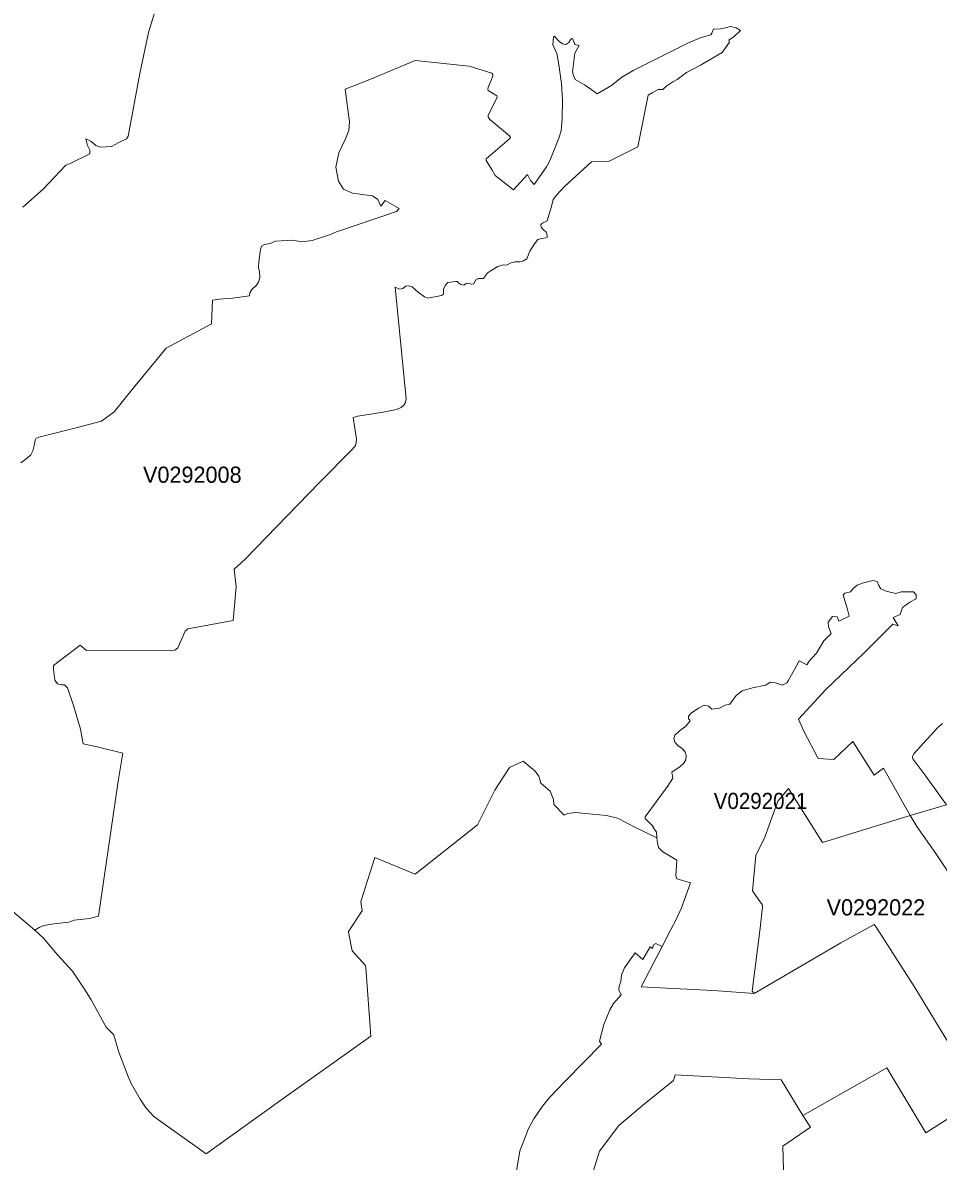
# Model space of a CAD drawing. Extents: x 369010 to 735936, y 6377141 to 6616555.
# Drawn here: x 550629 to 556291, y 6520491 to 6527534 of the extents above; entities that cross this region are included whole.
import ezdxf
from ezdxf.enums import TextEntityAlignment as Align

# ---------------------------------------------------------------- set-up
doc = ezdxf.new("R2010")
doc.units = 0
doc.header["$LTSCALE"] = 40
doc.layers.add('3', color=7, linetype='Continuous', lineweight=13)
doc.layers.add('4', color=7, linetype='Continuous')

msp = doc.modelspace()

# ---------------------------------------------------------------- linework, layer by layer
at = {"layer": '3'}
for points in [[(551482.34, 6527722.65), (551406.37, 6527474.39), (551352.08, 6527219.85), (551279.76, 6526831.91), (551269.66, 6526815.02), (551223.82, 6526793.01), (551178.14, 6526769.18), (551110.28, 6526764.05), (551081.48, 6526774.31), (551049.21, 6526801.45), (551018.76, 6526816.68), (551028.85, 6526774.31), (551044.08, 6526745.35), (551044.08, 6526723.34), (550917.14, 6526661.11), (550894.96, 6526652.66), (550755.94, 6526505.04), (550628.83, 6526392.99)], [(550628.83, 6526392.99), (550755.94, 6526505.04), (550894.96, 6526652.66), (550917.14, 6526661.11), (551044.08, 6526723.34), (551044.08, 6526745.35), (551028.85, 6526774.31), (551018.76, 6526816.68), (551049.21, 6526801.45), (551081.48, 6526774.31), (551110.28, 6526764.05), (551178.14, 6526769.18), (551223.82, 6526793.01), (551269.66, 6526815.02), (551279.76, 6526831.91), (551352.08, 6527219.85), (551406.37, 6527474.39), (551482.34, 6527722.65)], [(552124.49, 6526162.94), (552158.42, 6526167.9), (552192.18, 6526183.3), (552299.1, 6526190.08), (552355.04, 6526179.82), (552419.42, 6526186.61), (552531.3, 6526224.01), (552569.53, 6526240.23), (552940.92, 6526365.85), (552957.47, 6526385.87), (552869.42, 6526435.03), (552843.94, 6526399.44), (552825.57, 6526440.16), (552791.64, 6526463.82), (552730.57, 6526472.27), (552667.84, 6526479.05), (552611.9, 6526504.54), (552581.45, 6526553.86), (552566.22, 6526640.42), (552584.76, 6526730.29), (552625.47, 6526815.19), (552645.83, 6526867.82), (552649.3, 6526920.45), (552622.16, 6527123.19), (552776.41, 6527182.61), (553055.45, 6527301.11), (553389.44, 6527265.36), (553530.28, 6527221.34), (553537.07, 6527214.55), (553537.07, 6527202.63), (553506.45, 6527132.96), (553504.79, 6527121.21), (553508.27, 6527114.42), (553560.73, 6527082.15), (553562.39, 6527073.71), (553506.45, 6526959.84), (553507.77, 6526949.25), (553517.87, 6526935.68), (553638.36, 6526833.73), (553645.14, 6526823.63), (553638.36, 6526815.02), (553495.86, 6526691.23), (553494.2, 6526682.79), (553531.44, 6526621.55), (553550.14, 6526589.44), (553663.68, 6526501.06), (553750.24, 6526596.23), (553768.94, 6526558.82), (553790.95, 6526533.34), (553867.25, 6526642.07), (553884.13, 6526672.53), (553899.52, 6526706.45), (553943.55, 6526820.15), (553958.77, 6526866), (553965.56, 6526938.99), (553967.21, 6527054.34), (553961.42, 6527158.28), (553942.72, 6527287.37), (553932.62, 6527343.31), (553907.13, 6527397.6), (553910.61, 6527445.1), (553917.4, 6527451.88), (553942.72, 6527423.09), (553968.21, 6527402.73), (553986.91, 6527399.25), (554005.61, 6527412.82), (554015.7, 6527428.22), (554025.8, 6527436.66), (554030.93, 6527435), (554039.37, 6527411.17), (554044.5, 6527399.25), (554069.99, 6527392.47), (554044.5, 6527346.62), (554029.28, 6527231.27), (554036.06, 6527207.6), (554046.16, 6527182.11), (554102.26, 6527149.84), (554147.94, 6527119.22), (554181.87, 6527093.73), (554270.08, 6527146.36), (554334.47, 6527197.34), (554409.11, 6527241.53), (554745.91, 6527409.51), (554818.73, 6527441.79), (554884.93, 6527458.83), (554891.72, 6527468.93), (554900.16, 6527494.42), (554944.18, 6527496.07), (554974.8, 6527502.86), (555006.91, 6527511.3), (555040.84, 6527502.86), (555067.98, 6527485.98), (555029.09, 6527448.57), (554995.16, 6527426.56), (555000.12, 6527412.99), (554954.44, 6527350.1), (554820.39, 6527272.15), (554733.99, 6527226.3), (554676.4, 6527182.11), (554649.25, 6527168.54)], [(552667.51, 6524895.84), (552686.21, 6524919.67), (552691.34, 6524938.21), (552693, 6524960.39), (552672.64, 6525092.79), (552701.11, 6525100.57), (552858.83, 6525124.24), (552940.26, 6525141.28), (552969.06, 6525153.2), (552985.94, 6525168.43), (552996.2, 6525185.47), (552999.51, 6525207.48), (552932.98, 6525898.63), (552958.47, 6525886.71), (552978.82, 6525890.19), (552999.18, 6525903.76), (553016.06, 6525907.07), (553038.07, 6525900.28), (553075.48, 6525868.01), (553112.72, 6525839.21), (553134.73, 6525830.77), (553219.63, 6525846), (553231.38, 6525854.44), (553231.38, 6525888.37), (553243.3, 6525910.54), (553258.52, 6525927.43), (553289.14, 6525930.9), (553307.68, 6525934.21), (553316.29, 6525934.21), (553326.38, 6525924.12), (553338.3, 6525913.86), (553357, 6525910.54), (553372.23, 6525920.64), (553383.98, 6525922.3), (553402.68, 6525917.33), (553419.73, 6525918.99), (553429.82, 6525941), (553446.87, 6525951.26), (553459.61, 6525952.25), (553478.31, 6525952.25), (553491.88, 6525967.48), (553501.98, 6525984.36), (553519.03, 6525997.93), (553568.18, 6526025.24), (553600.29, 6526036.99), (553620.65, 6526033.68), (553647.79, 6526048.91), (553671.62, 6526055.69), (553703.73, 6526054.04), (553725.74, 6526060.82), (553746.1, 6526074.39), (553764.8, 6526120.24), (553793.6, 6526166.08), (553813.96, 6526193.23), (553839.44, 6526200.01), (553861.46, 6526203.32), (553871.72, 6526208.45), (553871.72, 6526220.37), (553866.59, 6526239.07), (553847.88, 6526255.95), (553835.97, 6526269.52), (553832.66, 6526277.96), (553832.66, 6526286.57), (553842.75, 6526293.36), (553873.21, 6526309.58), (553902, 6526406.39), (553908.79, 6526440.32), (553932.62, 6526469.12), (553978.3, 6526518.44), (554147.45, 6526673.85), (554252.71, 6526675.5), (554434.1, 6526765.54), (554496.83, 6527086.29), (554522.31, 6527101.51), (554559.55, 6527121.87), (554588.18, 6527121.04), (554611.85, 6527144.71), (554649.25, 6527168.54), (554676.4, 6527182.11), (554733.99, 6527226.3), (554820.39, 6527272.15), (554954.44, 6527350.1), (555000.12, 6527412.99), (554995.16, 6527426.56), (555029.09, 6527448.57), (555067.98, 6527485.98), (555040.84, 6527502.86), (555006.91, 6527511.3), (554974.8, 6527502.86), (554944.18, 6527496.07), (554900.16, 6527494.42), (554891.72, 6527468.93), (554884.93, 6527458.83), (554818.73, 6527441.79), (554745.91, 6527409.51), (554409.11, 6527241.53), (554334.47, 6527197.34), (554270.08, 6527146.36), (554181.87, 6527093.73), (554147.94, 6527119.22)], [(554147.94, 6527119.22), (554102.26, 6527149.84), (554046.16, 6527182.11), (554036.06, 6527207.6), (554029.28, 6527231.27), (554044.5, 6527346.62), (554069.99, 6527392.47), (554044.5, 6527399.25), (554039.37, 6527411.17), (554030.93, 6527435), (554025.8, 6527436.66), (554015.7, 6527428.22), (554005.61, 6527412.82), (553986.91, 6527399.25), (553968.21, 6527402.73), (553942.72, 6527423.09), (553917.4, 6527451.88), (553910.61, 6527445.1), (553907.13, 6527397.6), (553932.62, 6527343.31), (553942.72, 6527287.37), (553961.42, 6527158.28), (553967.21, 6527054.34), (553965.56, 6526938.99), (553958.77, 6526866), (553943.55, 6526820.15), (553899.52, 6526706.45), (553884.13, 6526672.53), (553867.25, 6526642.07), (553790.95, 6526533.34), (553768.94, 6526558.82), (553750.24, 6526596.23), (553663.68, 6526501.06), (553550.14, 6526589.44), (553531.44, 6526621.55), (553494.2, 6526682.79), (553495.86, 6526691.23), (553638.36, 6526815.02), (553645.14, 6526823.63), (553638.36, 6526833.73), (553517.87, 6526935.68), (553507.77, 6526949.25), (553506.45, 6526959.84), (553562.39, 6527073.71), (553560.73, 6527082.15), (553508.27, 6527114.42), (553504.79, 6527121.21), (553506.45, 6527132.96), (553537.07, 6527202.63), (553537.07, 6527214.55), (553530.28, 6527221.34), (553389.44, 6527265.36), (553055.45, 6527301.11), (552776.41, 6527182.61), (552622.16, 6527123.19), (552649.3, 6526920.45), (552645.83, 6526867.82), (552625.47, 6526815.19), (552584.76, 6526730.29), (552566.22, 6526640.42), (552581.45, 6526553.86), (552611.9, 6526504.54), (552667.84, 6526479.05), (552730.57, 6526472.27), (552791.64, 6526463.82), (552825.57, 6526440.16), (552843.94, 6526399.44), (552869.42, 6526435.03), (552957.47, 6526385.87)], [(554649.25, 6527168.54), (554611.85, 6527144.71), (554588.18, 6527121.04), (554559.55, 6527121.87), (554522.31, 6527101.51), (554496.83, 6527086.29), (554434.1, 6526765.54), (554252.71, 6526675.5), (554147.45, 6526673.85), (553978.3, 6526518.44), (553932.62, 6526469.12), (553908.79, 6526440.32), (553902, 6526406.39), (553873.21, 6526309.58), (553842.75, 6526293.36), (553832.66, 6526286.57), (553832.66, 6526277.96), (553835.97, 6526269.52), (553847.88, 6526255.95), (553866.59, 6526239.07), (553871.72, 6526220.37), (553871.72, 6526208.45), (553861.46, 6526203.32), (553839.44, 6526200.01), (553813.96, 6526193.23), (553793.6, 6526166.08), (553764.8, 6526120.24), (553746.1, 6526074.39), (553725.74, 6526060.82), (553703.73, 6526054.04), (553671.62, 6526055.69), (553647.79, 6526048.91), (553620.65, 6526033.68), (553600.29, 6526036.99), (553568.18, 6526025.24), (553519.03, 6525997.93), (553501.98, 6525984.36), (553491.88, 6525967.48), (553478.31, 6525952.25), (553459.61, 6525952.25), (553446.87, 6525951.26), (553429.82, 6525941), (553419.73, 6525918.99), (553402.68, 6525917.33), (553383.98, 6525922.3), (553372.23, 6525920.64), (553357, 6525910.54), (553338.3, 6525913.86), (553326.38, 6525924.12), (553316.29, 6525934.21), (553307.68, 6525934.21), (553289.14, 6525930.9), (553258.52, 6525927.43), (553243.3, 6525910.54), (553231.38, 6525888.37), (553231.38, 6525854.44), (553219.63, 6525846), (553134.73, 6525830.77), (553112.72, 6525839.21), (553075.48, 6525868.01), (553038.07, 6525900.28), (553016.06, 6525907.07), (552999.18, 6525903.76), (552978.82, 6525890.19), (552958.47, 6525886.71), (552932.98, 6525898.63), (552999.51, 6525207.48), (552996.2, 6525185.47), (552985.94, 6525168.43), (552969.06, 6525153.2), (552940.26, 6525141.28), (552858.83, 6525124.24), (552701.11, 6525100.57), (552672.64, 6525092.79), (552693, 6524960.39), (552691.34, 6524938.21), (552686.21, 6524919.67), (552667.51, 6524895.84), (552464.1, 6524690.45), (552001.85, 6524213.14), (551937.31, 6524153.72), (551949.22, 6524045.15), (551929.36, 6523835.79), (551649.49, 6523784.81), (551634.27, 6523771.24), (551588.42, 6523667.8), (551569.72, 6523652.41), (551547.71, 6523649.1), (551022.9, 6523650.59), (550983.84, 6523684.68), (550819.82, 6523557.91), (550818.17, 6523534.07), (550826.61, 6523466.22), (550843.66, 6523444.2), (550868.98, 6523437.42), (550887.68, 6523437.42), (550904.73, 6523418.72), (550943.62, 6523310.15), (550985.82, 6523163.34), (551002.87, 6523073.31)], [(552957.47, 6526385.87), (552940.92, 6526365.85), (552569.53, 6526240.23), (552531.3, 6526224.01), (552419.42, 6526186.61), (552355.04, 6526179.82), (552299.1, 6526190.08), (552192.18, 6526183.3), (552158.42, 6526167.9), (552124.49, 6526162.94), (552105.79, 6526152.68), (552100.66, 6526139.11), (552097.35, 6526117.09), (552088.91, 6526054.2), (552087.09, 6526022.09), (552092.22, 6525993.13), (552095.53, 6525957.55), (552087.09, 6525928.58), (552075.34, 6525911.7), (552046.37, 6525884.56), (552032.8, 6525862.55), (552030.32, 6525844.67), (551925.22, 6525831.1), (551843.8, 6525824.32), (551801.43, 6525817.53), (551796.3, 6525671.56), (551514.77, 6525520.62), (551313.52, 6525275.34), (551194.85, 6525127.71), (551115.25, 6525069.95), (550951.23, 6525026.59), (550727.47, 6524970.48), (550710.42, 6524962.04), (550705.46, 6524953.6), (550701.98, 6524928.11), (550691.89, 6524885.74), (550678.32, 6524861.91), (550657.96, 6524843.21), (550617.25, 6524810.94)], [(550617.25, 6524810.94), (550657.96, 6524843.21), (550678.32, 6524861.91), (550691.89, 6524885.74), (550701.98, 6524928.11), (550705.46, 6524953.6), (550710.42, 6524962.04), (550727.47, 6524970.48), (550951.23, 6525026.59), (551115.25, 6525069.95), (551194.85, 6525127.71), (551313.52, 6525275.34), (551514.77, 6525520.62), (551796.3, 6525671.56), (551801.43, 6525817.53), (551843.8, 6525824.32), (551925.22, 6525831.1), (552030.32, 6525844.67), (552032.8, 6525862.55), (552046.37, 6525884.56), (552075.34, 6525911.7), (552087.09, 6525928.58), (552095.53, 6525957.55), (552092.22, 6525993.13), (552087.09, 6526022.09), (552088.91, 6526054.2), (552097.35, 6526117.09), (552100.66, 6526139.11), (552105.79, 6526152.68), (552124.49, 6526162.94)], [(550567.59, 6522036.76), (550702.98, 6521919.75), (550730.12, 6521936.79), (550758.92, 6521948.71), (550821.31, 6521958.81), (550912.84, 6521969.07), (550946.76, 6521982.64), (551041.76, 6521992.73), (551097.7, 6522008.13), (551219.85, 6522842.6), (551246.99, 6523015.71), (551097.7, 6523052.95), (551002.87, 6523073.31), (550985.82, 6523163.34), (550943.62, 6523310.15), (550904.73, 6523418.72), (550887.68, 6523437.42), (550868.98, 6523437.42), (550843.66, 6523444.2), (550826.61, 6523466.22), (550818.17, 6523534.07), (550819.82, 6523557.91), (550983.84, 6523684.68), (551022.9, 6523650.59), (551547.71, 6523649.1), (551569.72, 6523652.41), (551588.42, 6523667.8), (551634.27, 6523771.24), (551649.49, 6523784.81), (551929.36, 6523835.79), (551949.22, 6524045.15), (551937.31, 6524153.72), (552001.85, 6524213.14), (552464.1, 6524690.45), (552667.51, 6524895.84)], [(554551.28, 6522492.23), (554554.75, 6522457.97), (554561.54, 6522432.48), (554587.02, 6522405.34), (554675.07, 6522354.36), (554668.29, 6522257.71), (554675.07, 6522237.35), (554759.81, 6522214.01), (554703.87, 6522057.94), (554669.61, 6521985.95), (554636.01, 6521920.41), (554583.38, 6521819.62), (554453.79, 6521570.86), (554613.17, 6521560.77), (554899.66, 6521547.2), (555098.1, 6521531.97), (555151.72, 6521528.83), (555139.97, 6521542.4), (555188.96, 6521932.82), (555204.19, 6522065.06), (555202.53, 6522079.79), (555178.7, 6522110.24), (555141.46, 6522164.69), (555163.48, 6522381.83), (555219.42, 6522495.54), (555299.19, 6522717.97), (555365.22, 6522797.08), (555574.92, 6522462.93), (556117.77, 6522630.26), (555952.1, 6522923.69), (555894.34, 6522879.5), (555763.76, 6523088.37), (555645.09, 6522976.32), (555548.93, 6522982.78), (555460.72, 6523152.59), (555427.12, 6523225.24), (555596.6, 6523408.46), (555833.77, 6523637.02), (556009.86, 6523812.95), (556023.43, 6523809.47), (556043.79, 6523802.69), (556013.01, 6523854.99), (556055.38, 6523873.52), (556070.6, 6523917.71), (556116.45, 6523949.98), (556155.51, 6523970.34), (556155.51, 6523995.83), (556138.46, 6524012.71), (556062.16, 6524012.71), (556028.23, 6524004.27), (555968.98, 6524017.84), (555936.71, 6524033.07), (555924.79, 6524053.42), (555912.88, 6524077.26), (555887.56, 6524084.04), (555829.79, 6524068.82), (555789.25, 6524055.25), (555763.76, 6524033.07), (555748.53, 6524014.53), (555712.95, 6524005.92), (555702.69, 6523994.01), (555728.17, 6523912.58), (555739.93, 6523863.43), (555675.54, 6523832.81), (555665.45, 6523858.3), (555636.65, 6523861.77), (555611.16, 6523826.02), (555612.82, 6523797.22), (555628.04, 6523754.86), (555582.86, 6523709.51), (555557.37, 6523665.32), (555535.36, 6523631.39), (555492.99, 6523585.54), (555477.6, 6523561.88), (555430.1, 6523587.37), (555401.3, 6523533.08), (555362.41, 6523463.4), (555354.14, 6523450.66), (555326.99, 6523435.43), (555284.62, 6523450.66), (555254.01, 6523454.13), (555223.55, 6523435.43), (555142.13, 6523420.21), (555077.74, 6523401.5), (555042.16, 6523372.71), (555003.1, 6523318.26), (554972.98, 6523313.29), (554939.22, 6523292.93), (554889.9, 6523287.8), (554869.54, 6523306.51), (554844.22, 6523311.64), (554808.63, 6523294.59), (554762.79, 6523263.97), (554745.91, 6523245.43), (554747.56, 6523230.04), (554756, 6523214.82), (554730.52, 6523182.54), (554688.15, 6523152.09), (554662.83, 6523126.6), (554656.04, 6523106.25)], [(555401.3, 6523533.08), (555430.1, 6523587.37), (555477.6, 6523561.88), (555492.99, 6523585.54), (555535.36, 6523631.39), (555557.37, 6523665.32), (555582.86, 6523709.51), (555628.04, 6523754.86), (555612.82, 6523797.22), (555611.16, 6523826.02), (555636.65, 6523861.77), (555665.45, 6523858.3), (555675.54, 6523832.81), (555739.93, 6523863.43), (555728.17, 6523912.58), (555702.69, 6523994.01), (555712.95, 6524005.92), (555748.53, 6524014.53), (555763.76, 6524033.07), (555789.25, 6524055.25), (555829.79, 6524068.82), (555887.56, 6524084.04), (555912.88, 6524077.26), (555924.79, 6524053.42), (555936.71, 6524033.07), (555968.98, 6524017.84), (556028.23, 6524004.27), (556062.16, 6524012.71), (556138.46, 6524012.71), (556155.51, 6523995.83), (556155.51, 6523970.34), (556116.45, 6523949.98), (556070.6, 6523917.71), (556055.38, 6523873.52), (556013.01, 6523854.99), (556043.79, 6523802.69), (556023.43, 6523809.47), (556009.86, 6523812.95), (555833.77, 6523637.02), (555596.6, 6523408.46), (555427.12, 6523225.24), (555460.72, 6523152.59), (555548.93, 6522982.78), (555645.09, 6522976.32), (555763.76, 6523088.37), (555894.34, 6522879.5), (555952.1, 6522923.69), (556117.77, 6522630.26), (556343.35, 6522696.46), (556214.43, 6522872.88), (556134.32, 6522980.79), (556132.67, 6522992.71), (556139.45, 6523011.41), (556286.92, 6523172.61), (556317.37, 6523199.76)], [(551002.87, 6523073.31), (551097.7, 6523052.95), (551246.99, 6523015.71), (551219.85, 6522842.6), (551097.7, 6522008.13), (551041.76, 6521992.73), (550946.76, 6521982.64), (550912.84, 6521969.07), (550821.31, 6521958.81), (550758.92, 6521948.71), (550730.12, 6521936.79), (550702.98, 6521919.75), (550756.1, 6521871.09), (550844.32, 6521767.65), (550935.51, 6521666.03), (551015.28, 6521549.02), (551052.52, 6521489.6), (551143.71, 6521321.12), (551162.42, 6521302.42), (551184.43, 6521282.06), (551192.87, 6521271.96), (551223.49, 6521164.88), (551281.08, 6521015.6), (551299.78, 6520971.41), (551355.72, 6520874.75), (551391.31, 6520820.47), (551439.64, 6520767.01), (551763.53, 6520536.13), (552217.34, 6520862.84), (552781.71, 6521265.51), (552751.25, 6521689.86), (552748.11, 6521701.28), (552666.68, 6521792.81), (552645.99, 6521896.91), (552644.34, 6521912.13), (552727.42, 6522039.41), (552718.98, 6522098.82), (552807.19, 6522369.75), (553055.78, 6522267.8), (553441.74, 6522572.99), (553548.65, 6522786.82), (553640.18, 6522927.67), (553724.91, 6522965.07), (553797.9, 6522903.83), (553821.57, 6522873.38), (553833.49, 6522829.19), (553890.91, 6522780.37), (553911.27, 6522729.56), (553912.93, 6522698.94), (553977.47, 6522631.08), (553997.17, 6522641.34), (554048.14, 6522648.13), (554109.21, 6522643), (554239.8, 6522629.43), (554307.49, 6522612.55), (554417.71, 6522556.44), (554551.28, 6522492.23), (554547.97, 6522525.82), (554525.95, 6522559.75), (554529.1, 6522560.74), (554478.29, 6522611.55), (554478.29, 6522621.82), (554513.54, 6522669.81), (554574.61, 6522752.73), (554615.66, 6522808.5), (554649.59, 6522861.13), (554644.45, 6522898.37), (554695.26, 6522932.3), (554717.44, 6522954.48), (554729.19, 6522974.84), (554732.67, 6523000.16), (554725.88, 6523022.33), (554710.16, 6523041.7), (554679.71, 6523063.71), (554662.83, 6523084.07), (554656.04, 6523106.25), (554662.83, 6523126.6), (554688.15, 6523152.09), (554730.52, 6523182.54), (554756, 6523214.82), (554747.56, 6523230.04), (554745.91, 6523245.43), (554762.79, 6523263.97), (554808.63, 6523294.59), (554844.22, 6523311.64), (554869.54, 6523306.51), (554889.9, 6523287.8), (554939.22, 6523292.93), (554972.98, 6523313.29), (555003.1, 6523318.26), (555042.16, 6523372.71), (555077.74, 6523401.5), (555142.13, 6523420.21), (555223.55, 6523435.43), (555254.01, 6523454.13), (555284.62, 6523450.66), (555326.99, 6523435.43), (555354.14, 6523450.66), (555362.41, 6523463.4), (555401.3, 6523533.08)], [(556317.37, 6523199.76), (556286.92, 6523172.61), (556139.45, 6523011.41), (556132.67, 6522992.71), (556134.32, 6522980.79), (556214.43, 6522872.88), (556343.35, 6522696.46), (556117.77, 6522630.26), (556159.64, 6522562.23), (556276.66, 6522394.08), (556544.11, 6521991.08)], [(554656.04, 6523106.25), (554662.83, 6523084.07), (554679.71, 6523063.71), (554710.16, 6523041.7), (554725.88, 6523022.33), (554732.67, 6523000.16), (554729.19, 6522974.84), (554717.44, 6522954.48), (554695.26, 6522932.3), (554644.45, 6522898.37), (554649.59, 6522861.13), (554615.66, 6522808.5), (554574.61, 6522752.73), (554513.54, 6522669.81), (554478.29, 6522621.82), (554478.29, 6522611.55), (554529.1, 6522560.74), (554525.95, 6522559.75), (554547.97, 6522525.82), (554551.28, 6522492.23)], [(553788.96, 6520752.45), (553843.08, 6520832.72), (553888.76, 6520887), (553985.42, 6520988.95), (554209.01, 6521215.86), (554195.44, 6521232.91), (554222.58, 6521336.35), (554259.99, 6521428.03), (554283.49, 6521466.43), (554330.99, 6521520.72), (554315.76, 6521551.34), (554317.42, 6521573.35), (554327.51, 6521600.49), (554332.65, 6521644.68), (554351.35, 6521687.05), (554415.73, 6521780.39), (554464.88, 6521739.68), (554509.07, 6521817.8), (554524.3, 6521807.54), (554531.08, 6521829.71), (554544.66, 6521838.15), (554583.38, 6521819.62), (554636.01, 6521920.41), (554669.61, 6521985.95), (554703.87, 6522057.94), (554759.81, 6522214.01), (554675.07, 6522237.35), (554668.29, 6522257.71), (554675.07, 6522354.36), (554587.02, 6522405.34), (554561.54, 6522432.48), (554554.75, 6522457.97), (554551.28, 6522492.23), (554417.71, 6522556.44), (554307.49, 6522612.55), (554239.8, 6522629.43), (554109.21, 6522643), (554048.14, 6522648.13), (553997.17, 6522641.34), (553977.47, 6522631.08), (553912.93, 6522698.94), (553911.27, 6522729.56), (553890.91, 6522780.37), (553833.49, 6522829.19), (553821.57, 6522873.38), (553797.9, 6522903.83), (553724.91, 6522965.07), (553640.18, 6522927.67), (553548.65, 6522786.82), (553441.74, 6522572.99), (553055.78, 6522267.8), (552807.19, 6522369.75), (552718.98, 6522098.82), (552727.42, 6522039.41), (552644.34, 6521912.13), (552645.99, 6521896.91), (552666.68, 6521792.81), (552748.11, 6521701.28), (552751.25, 6521689.86), (552781.71, 6521265.51), (552217.34, 6520862.84), (551763.53, 6520536.13), (551439.64, 6520767.01), (551391.31, 6520820.47), (551355.72, 6520874.75), (551299.78, 6520971.41), (551281.08, 6521015.6), (551223.49, 6521164.88), (551192.87, 6521271.96), (551184.43, 6521282.06), (551162.42, 6521302.42), (551143.71, 6521321.12), (551052.52, 6521489.6), (551015.28, 6521549.02), (550935.51, 6521666.03), (550844.32, 6521767.65), (550756.1, 6521871.09), (550702.98, 6521919.75)], [(556544.11, 6521991.08), (556276.66, 6522394.08), (556159.64, 6522562.23), (556117.77, 6522630.26), (555574.92, 6522462.93), (555365.22, 6522797.08), (555299.19, 6522717.97), (555219.42, 6522495.54), (555163.48, 6522381.83), (555141.46, 6522164.69), (555178.7, 6522110.24), (555202.53, 6522079.79), (555204.19, 6522065.06), (555188.96, 6521932.82), (555139.97, 6521542.4), (555151.72, 6521528.83), (555688.95, 6521842.13), (555895.83, 6521955.83), (555911.06, 6521933.65), (556145.74, 6521565.9), (556325.48, 6521271.14)], [(550702.98, 6521919.75), (550567.59, 6522036.76)], [(554028.78, 6520129.99), (554105.08, 6520262.22), (554196.6, 6520553.18), (554315.27, 6520712.73), (554474.32, 6520846.62), (554653.89, 6520990.61), (554664.15, 6521026.19), (555119.45, 6521000.87), (555319.55, 6520995.74), (555454.43, 6520774.96), (555972.96, 6521068.23), (556214.92, 6520667.71), (556386.22, 6520776.45), (556562.48, 6520885.02), (556325.48, 6521271.14), (556145.74, 6521565.9), (555911.06, 6521933.65), (555895.83, 6521955.83), (555688.95, 6521842.13), (555151.72, 6521528.83)], [(555151.72, 6521528.83), (555098.1, 6521531.97), (554899.66, 6521547.2), (554613.17, 6521560.77), (554453.79, 6521570.86), (554583.38, 6521819.62), (554544.66, 6521838.15), (554531.08, 6521829.71), (554524.3, 6521807.54), (554509.07, 6521817.8), (554464.88, 6521739.68), (554415.73, 6521780.39), (554351.35, 6521687.05), (554332.65, 6521644.68), (554327.51, 6521600.49), (554317.42, 6521573.35), (554315.76, 6521551.34), (554330.99, 6521520.72), (554283.49, 6521466.43), (554259.99, 6521428.03), (554222.58, 6521336.35), (554195.44, 6521232.91), (554209.01, 6521215.86), (553985.42, 6520988.95), (553888.76, 6520887), (553843.08, 6520832.72), (553788.96, 6520752.45), (553755.04, 6520689.72), (553731.37, 6520628.65), (553704.23, 6520555.66), (553639.35, 6520163.42)], [(556386.22, 6520776.45), (556214.92, 6520667.71), (555972.96, 6521068.23), (555454.43, 6520774.96), (555500.44, 6520702.3), (555329.31, 6520585.12), (555337.75, 6520298.3)], [(555337.75, 6520298.3), (555329.31, 6520585.12), (555500.44, 6520702.3), (555454.43, 6520774.96), (555319.55, 6520995.74), (555119.45, 6521000.87), (554664.15, 6521026.19), (554653.89, 6520990.61), (554474.32, 6520846.62), (554315.27, 6520712.73), (554196.6, 6520553.18), (554105.08, 6520262.22)], [(553639.35, 6520163.42), (553704.23, 6520555.66), (553731.37, 6520628.65), (553755.04, 6520689.72), (553788.96, 6520752.45)]]:
    msp.add_lwpolyline(points, dxfattribs=at)

# ---------------------------------------------------------------- texts
at = {"layer": '4'}
for s, p in [('V0292008', (551677.47, 6524688.08)), ('V0292022', (555905.74, 6522011.77))]:
    msp.add_text(s, height=100, dxfattribs=at).set_placement(p, align=Align.CENTER)
at = {"layer": '4', "width": 0.95}
msp.add_text('V0292021', height=100, dxfattribs=at).set_placement((555192.16, 6522670.14), align=Align.CENTER)

doc.saveas('drawing.dxf')
